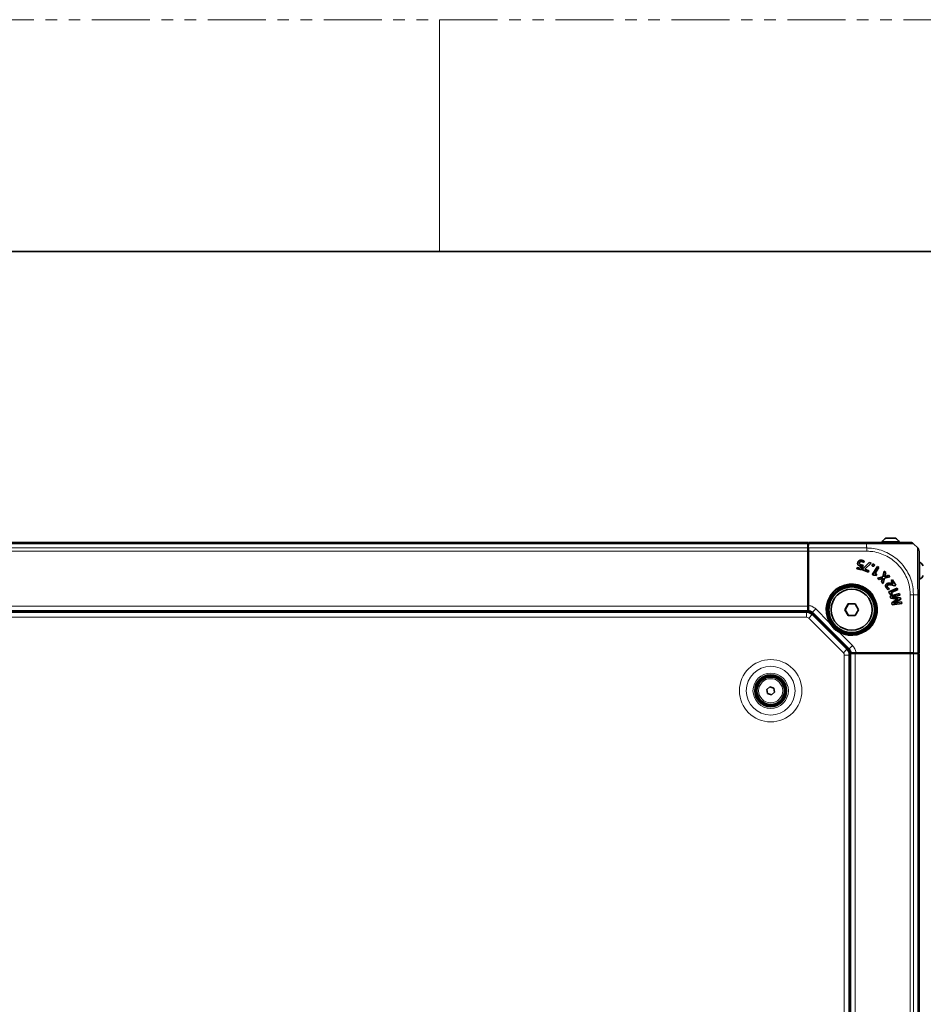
# Model space of a CAD drawing. Header units: millimetres. Extents: x 0 to 1118, y 0 to 864.
# Tile 290 of 339: x 792 to 891, y 756 to 864. Entities that reach past the tile are written whole.
import ezdxf

# ---------------------------------------------------------------- set-up
doc = ezdxf.new("R2010")
doc.units = ezdxf.units.MM
doc.linetypes.add('PHANTOM', pattern=[12.7, 6.35, -1.27, 1.27, -1.27, 1.27, -1.27])

msp = doc.modelspace()

# ---------------------------------------------------------------- linework, layer by layer
at = {"color": 7, "linetype": 'PHANTOM', "lineweight": 18}
msp.add_line((0, 863.6), (1117.6, 863.6), dxfattribs=at)
at = {"color": 7, "linetype": 'Continuous', "lineweight": 18}
for p, q in [((838.2, 863.6), (838.2, 838.2)), ((694.6262, 806.1622), (878.5512, 806.1622)), ((884.9636, 806.1622), (878.5942, 806.1622)), ((884.9637, 805.866), (884.9637, 806.1622)), ((694.6262, 805.7051), (878.5512, 805.7051)), ((694.6262, 805.3516), (878.5512, 805.3516)), ((878.5512, 805.4917), (878.5863, 805.4917)), ((878.5863, 805.2329), (878.5512, 805.2329)), ((878.6012, 799.2402), (878.6012, 805.7051)), ((878.6161, 805.7051), (884.9916, 805.7051)), ((884.9891, 805.3516), (878.6186, 805.3516)), ((886.5656, 802.3246), (886.5662, 802.3225)), ((886.6922, 802.1993), (886.6901, 802.2)), ((887, 802.7765), (887.0021, 802.7759)), ((887.1486, 802.6295), (887.1479, 802.6316)), ((887.9132, 801.6087), (887.9127, 801.6066)), ((888.1899, 800.2771), (888.1901, 800.2793)), ((888.1958, 800.429), (888.1964, 800.4269)), ((888.2951, 799.85), (888.2962, 799.8481)), ((888.3636, 799.7297), (888.3632, 799.7318)), ((889.7566, 794.2136), (889.7566, 800.5841)), ((890.1101, 800.5866), (890.1101, 794.2111)), ((890.271, 800.5587), (890.5672, 800.5587)), ((890.5672, 794.1893), (890.5672, 800.5586)), ((694.6262, 799.3087), (878.5512, 799.3087)), ((694.6262, 798.6837), (878.5512, 798.6837)), ((878.3784, 798.1212), (878.3784, 798.6712)), ((878.6012, 799.1354), (878.6012, 799.2402)), ((879.0495, 798.675), (879.0107, 798.5991)), ((879.4022, 799.0277), (879.0495, 798.675)), ((883.08, 794.6445), (879.0495, 798.675)), ((879.4022, 799.0277), (880.8411, 797.5888)), ((694.799, 798.1212), (878.3784, 798.1212)), ((878.6259, 798.0187), (879.0148, 798.4076)), ((878.6259, 798.0187), (882.4237, 794.2209)), ((880.8851, 797.6125), (880.8411, 797.5888)), ((881.9938, 796.4361), (882.0175, 796.4801)), ((881.9938, 796.4361), (883.4327, 794.9972)), ((882.4237, 794.2209), (882.8126, 794.6098)), ((883.0041, 794.6057), (883.08, 794.6445)), ((883.4327, 794.9972), (883.08, 794.6445)), ((882.5262, 793.9734), (882.5262, 659.894)), ((882.5262, 793.9734), (883.0762, 793.9734)), ((883.0887, 794.1462), (883.0887, 659.7212)), ((883.6452, 794.1962), (883.5404, 794.1962)), ((890.1101, 794.1962), (883.6452, 794.1962)), ((883.7137, 794.1462), (883.7137, 659.7212)), ((889.7566, 794.1462), (889.7566, 659.7212)), ((890.1101, 794.1462), (890.1101, 659.7212)), ((890.5672, 794.1462), (890.5672, 659.7212))]:
    msp.add_line(p, q, dxfattribs=at)
at = {"color": 7, "linetype": 'Continuous', "lineweight": 35}
for p, q in [((12.7, 838.2), (1104.9, 838.2)), ((694.6262, 806.3087), (878.5512, 806.3087)), ((878.5512, 806.3087), (878.5512, 806.1622)), ((878.5512, 806.1622), (878.5512, 805.7051)), ((878.5863, 805.7051), (878.5942, 806.1622)), ((878.6004, 806.3087), (884.9631, 806.3087)), ((886.6737, 806.3737), (886.6737, 806.2787)), ((887.9473, 806.3737), (886.6737, 806.3737)), ((887.8004, 806.7787), (887.0834, 806.7787)), ((888.1389, 806.7787), (887.8004, 806.7787)), ((888.5487, 806.3737), (887.9473, 806.3737)), ((888.5487, 806.2787), (888.5487, 806.3737)), ((890.1101, 806.1623), (890.5673, 805.7051)), ((878.5512, 805.7051), (878.5512, 805.3516)), ((878.5512, 805.3516), (878.5512, 799.3087)), ((878.5863, 805.2212), (878.5512, 805.2212)), ((878.5863, 805.7051), (878.6012, 805.7051)), ((878.5863, 799.2402), (878.5863, 805.7051)), ((878.6012, 805.7051), (878.6161, 805.7051)), ((878.6161, 799.2402), (878.6161, 805.7051)), ((878.6186, 799.3891), (878.6186, 805.3516)), ((878.5863, 804.4712), (878.5512, 804.4712)), ((878.5512, 804.1587), (878.5863, 804.1587)), ((883.9978, 804.0881), (883.9956, 804.0885)), ((884.1902, 804.0654), (884.1924, 804.0649)), ((884.4451, 804.2085), (884.4447, 804.2063)), ((884.467, 804.3548), (884.4674, 804.357)), ((885.2692, 804.1074), (884.5624, 803.4083)), ((885.2697, 804.1049), (884.5643, 803.4071)), ((884.654, 804.1151), (884.7181, 804.2469)), ((884.6548, 804.1117), (884.7208, 804.2475)), ((884.7673, 803.3776), (885.4572, 804.0381)), ((884.7691, 803.3764), (885.4612, 804.039)), ((885.4612, 804.039), (885.2692, 804.1074)), ((885.2697, 804.1049), (885.2692, 804.1074)), ((885.4572, 804.0381), (885.2697, 804.1049)), ((885.4572, 804.0381), (885.4612, 804.039)), ((885.7526, 803.9304), (885.7543, 803.932)), ((885.7526, 803.9304), (885.7526, 803.9304)), ((885.7543, 803.932), (885.7543, 803.9321)), ((890.7787, 804.1437), (890.6837, 804.1437)), ((890.7787, 802.5648), (890.7787, 804.1437)), ((878.5863, 803.6587), (878.5512, 803.6587)), ((883.9288, 803.568), (883.8986, 803.4109)), ((883.9011, 803.4127), (883.8986, 803.4109)), ((883.8986, 803.4109), (884.416, 803.3113)), ((883.9305, 803.5654), (883.9011, 803.4127)), ((883.9011, 803.4127), (884.4145, 803.3138)), ((884.3138, 803.4939), (883.9288, 803.568)), ((883.9305, 803.5654), (883.9288, 803.568)), ((884.3152, 803.4914), (883.9305, 803.5654)), ((884.0791, 803.8108), (884.0776, 803.8092)), ((884.3087, 803.6997), (884.3083, 803.6976)), ((884.3816, 803.6883), (884.3138, 803.4939)), ((884.3152, 803.4914), (884.3138, 803.4939)), ((884.3846, 803.6902), (884.3152, 803.4914)), ((884.3846, 803.6902), (884.3816, 803.6883)), ((884.4145, 803.3138), (884.5765, 803.8016)), ((884.4145, 803.3138), (884.416, 803.3113)), ((884.416, 803.3113), (884.5794, 803.8036)), ((884.4402, 803.8186), (884.4406, 803.8208)), ((884.5624, 803.4083), (884.5209, 803.2916)), ((884.5236, 803.2929), (884.5209, 803.2916)), ((884.5209, 803.2916), (885.1666, 803.0617)), ((884.5643, 803.4071), (884.5236, 803.2929)), ((884.5236, 803.2929), (885.1653, 803.0645)), ((884.5643, 803.4071), (884.5624, 803.4083)), ((884.7653, 803.3721), (884.7673, 803.3776)), ((884.7653, 803.3721), (884.7681, 803.3734)), ((885.2174, 803.2111), (884.7653, 803.3721)), ((884.7673, 803.3776), (884.7691, 803.3764)), ((884.7681, 803.3734), (884.7691, 803.3764)), ((885.2202, 803.2124), (884.7681, 803.3734)), ((885.1653, 803.0645), (885.2174, 803.2111)), ((885.1653, 803.0645), (885.1666, 803.0617)), ((885.1666, 803.0617), (885.2202, 803.2124)), ((885.2174, 803.2111), (885.2202, 803.2124)), ((885.595, 803.8718), (885.593, 803.8727)), ((886.1678, 803.677), (885.6247, 802.8146)), ((886.1685, 803.674), (885.6277, 802.8153)), ((885.647, 803.7111), (885.6461, 803.7091)), ((885.8055, 803.7695), (885.8074, 803.7686)), ((885.8723, 802.8618), (886.3227, 803.5769)), ((885.8723, 802.8618), (885.8753, 802.8625)), ((885.8772, 802.8587), (885.8723, 802.8618)), ((885.8753, 802.8625), (886.3257, 803.5776)), ((885.878, 802.8608), (885.8753, 802.8625)), ((885.8772, 802.8587), (885.878, 802.8608)), ((886.083, 802.839), (885.8772, 802.8587)), ((886.086, 802.841), (885.878, 802.8608)), ((886.0346, 802.7024), (886.083, 802.839)), ((886.0361, 802.7), (886.086, 802.841)), ((886.083, 802.839), (886.086, 802.841)), ((886.3257, 803.5776), (886.1678, 803.677)), ((886.1685, 803.674), (886.1678, 803.677)), ((886.3227, 803.5769), (886.1685, 803.674)), ((886.3227, 803.5769), (886.3257, 803.5776)), ((886.9101, 803.1626), (886.758, 802.5519)), ((886.9113, 803.1584), (886.7598, 802.5502)), ((887.0684, 803.006), (886.9101, 803.1626)), ((886.9113, 803.1584), (886.9101, 803.1626)), ((887.0659, 803.0054), (886.9113, 803.1584)), ((887, 802.7765), (887.0659, 803.0054)), ((887.0021, 802.7759), (887.0684, 803.006)), ((887.0659, 803.0054), (887.0684, 803.006)), ((885.6277, 802.8153), (885.6247, 802.8146)), ((885.6247, 802.8146), (885.7613, 802.7286)), ((885.6277, 802.8153), (885.7621, 802.7307)), ((885.7621, 802.7307), (885.7613, 802.7286)), ((885.7613, 802.7286), (886.0361, 802.7)), ((885.7621, 802.7307), (886.0346, 802.7024)), ((886.0346, 802.7024), (886.0361, 802.7)), ((886.758, 802.5519), (886.1755, 802.4025)), ((886.1755, 802.4025), (886.3327, 802.247)), ((886.1798, 802.4014), (886.1755, 802.4025)), ((886.7598, 802.5502), (886.1798, 802.4014)), ((886.1798, 802.4014), (886.3333, 802.2495)), ((886.3327, 802.247), (886.5662, 802.3225)), ((886.3333, 802.2495), (886.3327, 802.247)), ((886.3333, 802.2495), (886.5656, 802.3246)), ((886.6901, 802.2), (886.618, 801.9646)), ((886.6205, 801.9652), (886.618, 801.9646)), ((886.618, 801.9646), (886.7752, 801.8091)), ((886.6922, 802.1993), (886.6205, 801.9652)), ((886.6205, 801.9652), (886.774, 801.8133)), ((886.7505, 802.3924), (886.75, 802.3899)), ((886.75, 802.3899), (886.7522, 802.3878)), ((886.7505, 802.3924), (886.7547, 802.3884)), ((886.7547, 802.3884), (886.7522, 802.3878)), ((886.7598, 802.5502), (886.758, 802.5519)), ((886.774, 801.8133), (886.9267, 802.3938)), ((886.774, 801.8133), (886.7752, 801.8091)), ((886.7752, 801.8091), (886.9285, 802.392)), ((886.9267, 802.3938), (887.5233, 802.5526)), ((886.9267, 802.3938), (886.9285, 802.392)), ((886.9285, 802.392), (887.5276, 802.5515)), ((886.934, 802.5601), (886.9365, 802.5606)), ((886.9394, 802.5546), (886.934, 802.5601)), ((886.9399, 802.5571), (886.9365, 802.5606)), ((886.9394, 802.5546), (886.9399, 802.5571)), ((887.3704, 802.7071), (887.1479, 802.6316)), ((887.3698, 802.7046), (887.1486, 802.6295)), ((887.1984, 801.7946), (887.1972, 801.7965)), ((887.3698, 802.7046), (887.3704, 802.7071)), ((887.5233, 802.5526), (887.3698, 802.7046)), ((887.5276, 802.5515), (887.3704, 802.7071)), ((887.5233, 802.5526), (887.5276, 802.5515)), ((887.7959, 802.2105), (887.6614, 802.1238)), ((887.6614, 802.1238), (887.8882, 801.7719)), ((887.6644, 802.1232), (887.6614, 802.1238)), ((887.7952, 802.2075), (887.6644, 802.1232)), ((887.6644, 802.1232), (887.8912, 801.7713)), ((887.772, 801.8016), (887.7726, 801.8037)), ((887.8859, 801.7678), (887.772, 801.8016)), ((887.8856, 801.7702), (887.7726, 801.8037)), ((887.7952, 802.2075), (887.7959, 802.2105)), ((888.1674, 801.6299), (887.7952, 802.2075)), ((888.1704, 801.6292), (887.7959, 802.2105)), ((887.8882, 801.7719), (887.8856, 801.7702)), ((887.8859, 801.7678), (887.8856, 801.7702)), ((887.8912, 801.7713), (887.8859, 801.7678)), ((887.8912, 801.7713), (887.8882, 801.7719)), ((890.6837, 802.2687), (890.7787, 802.2687)), ((890.7787, 802.2687), (890.7787, 802.5648)), ((883.3012, 801.5712), (883.3387, 801.5712)), ((883.4262, 801.566), (883.4262, 801.7023)), ((887.1212, 801.3482), (887.1194, 801.347)), ((887.2705, 801.398), (887.2723, 801.3992)), ((887.3163, 801.6463), (887.3175, 801.6445)), ((887.3765, 801.1431), (887.458, 801.2607)), ((887.3774, 801.1405), (887.4614, 801.2618)), ((888.3235, 801.3121), (887.3931, 800.896)), ((887.3931, 800.896), (887.4591, 800.7485)), ((887.396, 800.8949), (887.3931, 800.896)), ((888.3224, 801.3092), (887.396, 800.8949)), ((887.396, 800.8949), (887.4609, 800.7499)), ((887.4609, 800.7499), (887.4591, 800.7485)), ((887.4591, 800.7485), (887.6719, 800.5723)), ((887.4609, 800.7499), (887.6719, 800.5751)), ((888.5695, 800.7274), (887.5534, 800.43)), ((888.5679, 800.7246), (887.556, 800.4285)), ((887.6253, 800.7978), (888.3968, 801.1429)), ((887.6277, 800.7925), (887.6253, 800.7978)), ((887.6253, 800.7978), (887.6282, 800.7967)), ((887.6277, 800.7925), (887.6295, 800.7938)), ((887.788, 800.662), (887.6277, 800.7925)), ((887.6282, 800.7967), (888.3997, 801.1418)), ((887.6295, 800.7938), (887.6282, 800.7967)), ((887.7915, 800.6619), (887.6295, 800.7938)), ((887.9127, 801.6066), (888.0716, 801.5655)), ((887.9132, 801.6087), (888.0712, 801.5679)), ((888.0712, 801.5679), (888.1674, 801.6299)), ((888.0712, 801.5679), (888.0716, 801.5655)), ((888.0716, 801.5655), (888.1704, 801.6292)), ((888.1674, 801.6299), (888.1704, 801.6292)), ((888.3224, 801.3092), (888.3235, 801.3121)), ((888.3968, 801.1429), (888.3224, 801.3092)), ((888.3997, 801.1418), (888.3235, 801.3121)), ((888.3968, 801.1429), (888.3997, 801.1418)), ((888.5679, 800.7246), (888.5695, 800.7274)), ((888.6092, 800.5455), (888.5679, 800.7246)), ((888.6118, 800.544), (888.5695, 800.7274)), ((878.5863, 799.9561), (878.5512, 799.9912)), ((887.5534, 800.43), (887.6099, 800.1855)), ((887.556, 800.4285), (887.5534, 800.43)), ((887.556, 800.4285), (887.6116, 800.1875)), ((887.6116, 800.1875), (887.6099, 800.1855)), ((887.6099, 800.1855), (888.0552, 800.1387)), ((887.6116, 800.1875), (888.0554, 800.1409)), ((887.6719, 800.5751), (887.788, 800.662)), ((887.6719, 800.5723), (887.7915, 800.6619)), ((887.6719, 800.5751), (887.6719, 800.5723)), ((888.1033, 799.9373), (887.7203, 799.7073)), ((887.7203, 799.7073), (887.7774, 799.4598)), ((887.7228, 799.7062), (887.7203, 799.7073)), ((888.1044, 799.9354), (887.7228, 799.7062)), ((887.7228, 799.7062), (887.7791, 799.4622)), ((887.766, 800.3082), (887.764, 800.3167)), ((887.764, 800.3167), (887.7666, 800.3151)), ((887.766, 800.3082), (887.7677, 800.3103)), ((887.7677, 800.3103), (887.7666, 800.3151)), ((887.7774, 799.4598), (888.8231, 799.6288)), ((887.7791, 799.4622), (888.8205, 799.6306)), ((887.788, 800.662), (887.7915, 800.6619)), ((887.9171, 799.6531), (887.9198, 799.652)), ((887.9191, 799.6463), (887.9171, 799.6531)), ((887.9191, 799.6463), (887.9207, 799.6488)), ((887.9207, 799.6488), (887.9198, 799.652)), ((888.0554, 800.1409), (888.0552, 800.1387)), ((888.1044, 799.9354), (888.1033, 799.9373)), ((888.6691, 800.2305), (888.1899, 800.2771)), ((888.6708, 800.2325), (888.1901, 800.2793)), ((888.1958, 800.429), (888.6092, 800.5455)), ((888.1964, 800.4269), (888.6118, 800.544)), ((888.2951, 799.85), (888.7019, 800.0885)), ((888.2962, 799.8481), (888.7044, 800.0874)), ((888.7826, 799.8045), (888.3632, 799.7318)), ((888.7809, 799.802), (888.3636, 799.7297)), ((888.4398, 800.1212), (888.438, 800.119)), ((888.438, 800.119), (888.439, 800.1146)), ((888.4415, 800.1134), (888.439, 800.1146)), ((888.4398, 800.1212), (888.4415, 800.1134)), ((888.6092, 800.5455), (888.6118, 800.544)), ((888.6691, 800.2305), (888.6708, 800.2325)), ((888.7019, 800.0885), (888.6691, 800.2305)), ((888.7044, 800.0874), (888.6708, 800.2325)), ((888.7019, 800.0885), (888.7044, 800.0874)), ((888.7809, 799.802), (888.7826, 799.8045)), ((888.8205, 799.6306), (888.7809, 799.802)), ((888.8231, 799.6288), (888.7826, 799.8045)), ((888.8205, 799.6306), (888.8231, 799.6288)), ((890.7137, 800.5581), (890.7137, 794.1954)), ((694.6262, 798.8087), (878.5512, 798.8087)), ((694.799, 798.6712), (878.3784, 798.6712)), ((878.5512, 799.3087), (878.5512, 798.8087)), ((878.5512, 798.8087), (878.5512, 798.7361)), ((878.5512, 798.7361), (878.6121, 798.6752)), ((878.5512, 798.6544), (878.5512, 798.7361)), ((878.6012, 799.2402), (878.5863, 799.2402)), ((878.6012, 799.1354), (878.5863, 799.2402)), ((878.5903, 799.0587), (878.6012, 799.1354)), ((878.5903, 798.8104), (878.5903, 799.0587)), ((878.6105, 798.8887), (878.5903, 798.8104)), ((878.6012, 798.8087), (878.5903, 798.8104)), ((878.6012, 799.1354), (878.6161, 799.2402)), ((878.6012, 799.2402), (878.6161, 799.2402)), ((878.6121, 798.8068), (878.6012, 798.8087)), ((878.6121, 798.6403), (878.6121, 798.8068)), ((883.0041, 794.6057), (879.0107, 798.5991)), ((882.969, 799.5739), (882.5994, 798.9337)), ((882.5994, 798.9337), (882.969, 798.2934)), ((882.6095, 798.9337), (882.5994, 798.9337)), ((882.9741, 799.5652), (882.6095, 798.9337)), ((882.6095, 798.9337), (882.9741, 798.3022)), ((883.7083, 799.5739), (882.969, 799.5739)), ((882.9741, 799.5652), (882.969, 799.5739)), ((883.7033, 799.5652), (882.9741, 799.5652)), ((883.7033, 799.5652), (883.7083, 799.5739)), ((884.0679, 798.9337), (883.7033, 799.5652)), ((883.7033, 798.3022), (884.0679, 798.9337)), ((884.0779, 798.9337), (883.7083, 799.5739)), ((883.7083, 798.2934), (884.0779, 798.9337)), ((884.0679, 798.9337), (884.0779, 798.9337)), ((886.1073, 799.0212), (885.957, 799.0212)), ((885.9762, 798.9337), (885.9762, 798.8962)), ((887.7791, 799.4622), (887.7774, 799.4598)), ((879.0148, 798.4076), (882.8126, 794.6098)), ((881.4737, 797.0687), (880.875, 797.6673)), ((882.9741, 798.3022), (882.969, 798.2934)), ((882.969, 798.2934), (883.7083, 798.2934)), ((882.9741, 798.3022), (883.7033, 798.3022)), ((883.7033, 798.3022), (883.7083, 798.2934)), ((882.0723, 796.47), (881.4737, 797.0687)), ((883.0453, 794.2071), (883.2118, 794.2071)), ((883.0802, 794.2071), (883.1411, 794.1462)), ((883.2137, 794.1962), (883.2118, 794.2071)), ((883.2937, 794.2055), (883.2154, 794.1853)), ((883.6452, 794.2111), (883.5404, 794.1962)), ((890.1101, 794.2111), (883.6452, 794.2111)), ((883.6452, 794.1962), (883.6452, 794.2111)), ((883.7941, 794.2136), (889.7566, 794.2136)), ((890.1101, 794.2111), (890.1101, 794.1962)), ((883.1411, 794.1462), (883.0594, 794.1462)), ((883.0762, 793.9734), (883.0762, 659.894)), ((883.1411, 794.1462), (883.2137, 794.1462)), ((883.2137, 794.1962), (883.2154, 794.1853)), ((883.2137, 794.1462), (883.2137, 659.7212)), ((883.7137, 794.1462), (883.2137, 794.1462)), ((883.4637, 794.1853), (883.2154, 794.1853)), ((883.5404, 794.1962), (883.4637, 794.1853)), ((883.6452, 794.1813), (883.5404, 794.1962)), ((883.6452, 794.1962), (883.6452, 794.1813)), ((890.1101, 794.1813), (883.6452, 794.1813)), ((889.7566, 794.1462), (883.7137, 794.1462)), ((884.3962, 794.1462), (884.3611, 794.1813)), ((888.0637, 794.1462), (888.0637, 794.1813)), ((888.5637, 794.1813), (888.5637, 794.1462)), ((890.1101, 794.1462), (889.7566, 794.1462)), ((890.1101, 794.1962), (890.1101, 794.1813)), ((890.1101, 794.1813), (890.5672, 794.1893)), ((890.5672, 794.1462), (890.1101, 794.1462)), ((890.7137, 794.1462), (890.5672, 794.1462)), ((890.7137, 794.1462), (890.7137, 659.7212)), ((874.0409, 790.2054), (874.3793, 790.4981)), ((874.1253, 789.7659), (874.0409, 790.2054)), ((874.3793, 790.4981), (874.8021, 790.3514)), ((874.8864, 789.912), (874.548, 789.6192)), ((874.8021, 790.3514), (874.8864, 789.912)), ((874.548, 789.6192), (874.1253, 789.7659))]:
    msp.add_line(p, q, dxfattribs=at)
at = {"color": 7, "linetype": 'Continuous', "lineweight": 35, "flags": 128}
for points in [[(884.654, 804.1151), (884.6544, 804.1134), (884.6548, 804.1117)], [(884.7181, 804.2469), (884.7194, 804.2472), (884.7208, 804.2475)], [(885.7526, 803.9304), (885.7532, 803.9311), (885.7537, 803.9316), (885.7543, 803.9321)], [(884.5765, 803.8016), (884.5779, 803.8026), (884.5794, 803.8036)], [(882.7874, 801.6483), (882.9598, 801.6048), (883.3012, 801.5712)], [(887.3765, 801.1431), (887.3769, 801.1418), (887.3774, 801.1405)], [(887.458, 801.2607), (887.4597, 801.2613), (887.4614, 801.2618)], [(885.9762, 798.8962), (886.0098, 798.5548), (886.0533, 798.3824)]]:
    msp.add_lwpolyline(points, dxfattribs=at)
at = {"color": 7, "linetype": 'Continuous', "lineweight": 35}
for centre, radius in [((883.3387, 798.9337), 2.6375), ((883.3387, 798.9337), 2.5125), ((883.3387, 798.9337), 2.5), ((883.3387, 798.9337), 2.25), ((874.4637, 790.0587), 1.75), ((874.4637, 790.0587), 1.6875), ((874.4637, 790.0587), 1.575), ((874.4637, 790.0587), 1.5)]:
    msp.add_circle(centre, radius, dxfattribs=at)
at = {"color": 7, "linetype": 'Continuous', "lineweight": 18}
for radius in [3.4165, 2.677, 1.9375, 1.3179]:
    msp.add_circle((874.4637, 790.0587), radius, dxfattribs=at)
at = {"color": 7, "linetype": 'Continuous', "lineweight": 35}
for centre, radius, start, end in [((887.6112, 805.835), 1.0812, 119.216202, 150.117852), ((887.6112, 805.835), 1.0813, 29.882148, 60.783798), ((890.24, 803.2062), 1.0812, 29.216202, 60.117852), ((890.24, 803.2062), 1.0813, 299.882148, 330.783798), ((883.3387, 798.9337), 2.77, 235.455877, 214.544123), ((878.3784, 797.7712), 0.9, 45, 90), ((883.3387, 798.9337), 2.77, 214.544123, 235.455877), ((882.1762, 793.9734), 0.9, 0, 45)]:
    msp.add_arc(centre, radius, start, end, dxfattribs=at)
at = {"color": 7, "linetype": 'Continuous', "lineweight": 18}
for centre, radius, start, end in [((883.3387, 798.9337), 2.8366, 241.699714, 208.300286), ((883.3387, 798.9337), 2.7866, 241.699714, 208.300286), ((878.3784, 797.7712), 0.35, 45, 90), ((882.1762, 793.9734), 0.35, 0, 45)]:
    msp.add_arc(centre, radius, start, end, dxfattribs=at)
at = {"color": 7, "linetype": 'Continuous', "lineweight": 35}
for centre, major_axis, start_param, end_param in [((878.6004, 805.8087), (0, 0.5), 0, 0.78539816), ((878.6099, 805.3516), (0, 0.5), 4.71238898, 5.49778714), ((889.7566, 794.2049), (0.5, 0), 0.78539816, 1.57079633), ((890.2137, 794.1954), (0.5, 0), 5.49778714, 6.28318531)]:
    msp.add_ellipse(centre, major_axis=major_axis, ratio=0.01745506, start_param=start_param, end_param=end_param, dxfattribs=at)
for points, knots in [([(884.9631, 806.3087), (885.3609, 806.3087), (886.0416, 806.3087), (886.9504, 806.3087), (887.6951, 806.3087), (888.3464, 806.3087), (888.8868, 806.3087), (889.3075, 806.3087), (889.5983, 806.3087), (889.7384, 806.3087), (889.7515, 806.3087), (889.7564, 806.3087)], [0, 0, 0, 0, 0.15841279, 0.2711139, 0.38383541, 0.4991898, 0.60833336, 0.71747761, 0.826751, 0.93600435, 1, 1, 1, 1]), ([(890.7137, 805.3514), (890.7137, 805.3412), (890.7137, 805.3208), (890.7137, 805.1526), (890.7137, 804.8609), (890.7137, 804.4463), (890.7137, 803.932), (890.7137, 803.3284), (890.7137, 802.6247), (890.7137, 801.8591), (890.7137, 801.1601), (890.7137, 800.7232), (890.7137, 800.5581)], [0, 0, 0, 0, 0.09291466, 0.185815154, 0.294477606, 0.403162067, 0.500201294, 0.608625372, 0.717044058, 0.825568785, 0.934080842, 1, 1, 1, 1]), ([(883.9956, 804.0885), (883.9922, 804.0636), (883.9842, 804.0067), (884.0006, 803.9171), (884.038, 803.8487), (884.0691, 803.8177), (884.0776, 803.8092)], [0, 0, 0, 0, 0.247593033, 0.566284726, 0.881741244, 1, 1, 1, 1]), ([(883.9978, 804.0881), (883.9943, 804.0632), (883.9864, 804.0065), (884.0029, 803.9175), (884.04, 803.8497), (884.0708, 803.8191), (884.0791, 803.8108)], [0, 0, 0, 0, 0.24938637, 0.56801936, 0.8834066, 1, 1, 1, 1]), ([(884.4674, 804.357), (884.3962, 804.3636), (884.2837, 804.3741), (884.141, 804.3126), (884.05, 804.2306), (884.0094, 804.1473), (883.9981, 804.099), (883.9956, 804.0885)], [0, 0, 0, 0, 0.34885313, 0.55093203, 0.75333106, 0.94633285, 1, 1, 1, 1]), ([(884.467, 804.3548), (884.3962, 804.3615), (884.2844, 804.3719), (884.1425, 804.3109), (884.0519, 804.2295), (884.0115, 804.1466), (884.0002, 804.0986), (883.9978, 804.0881)], [0, 0, 0, 0, 0.34884705, 0.55087161, 0.75322015, 0.94623166, 1, 1, 1, 1]), ([(884.4402, 803.8186), (884.3895, 803.8307), (884.3175, 803.8478), (884.2377, 803.9018), (884.1984, 803.9539), (884.1829, 804.0124), (884.188, 804.0491), (884.1902, 804.0654)], [0, 0, 0, 0, 0.3912078, 0.55537824, 0.7206768, 0.8760478, 1, 1, 1, 1]), ([(884.4406, 803.8208), (884.3901, 803.8328), (884.3185, 803.8498), (884.2394, 803.9034), (884.2005, 803.9547), (884.1851, 804.0126), (884.1901, 804.0488), (884.1924, 804.0649)], [0, 0, 0, 0, 0.39340457, 0.55678714, 0.72129225, 0.87622271, 1, 1, 1, 1]), ([(884.1902, 804.0654), (884.1976, 804.0889), (884.2102, 804.1296), (884.2523, 804.1747), (884.3083, 804.2035), (884.3749, 804.2179), (884.4234, 804.2114), (884.4451, 804.2085)], [0, 0, 0, 0, 0.22418867, 0.38777997, 0.55119707, 0.79944335, 1, 1, 1, 1]), ([(884.1924, 804.0649), (884.1997, 804.0885), (884.2123, 804.129), (884.2543, 804.1735), (884.3099, 804.2017), (884.3756, 804.2157), (884.4235, 804.2092), (884.4447, 804.2063)], [0, 0, 0, 0, 0.22660276, 0.3896557, 0.55248466, 0.80170684, 1, 1, 1, 1]), ([(884.4447, 804.2063), (884.4691, 804.2004), (884.5186, 804.1883), (884.5897, 804.1562), (884.6329, 804.1266), (884.6548, 804.1117)], [0, 0, 0, 0, 0.323521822, 0.657860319, 1, 1, 1, 1]), ([(884.4451, 804.2085), (884.4695, 804.2025), (884.5188, 804.1905), (884.5894, 804.1588), (884.6323, 804.1297), (884.654, 804.1151)], [0, 0, 0, 0, 0.32582707, 0.65916097, 1, 1, 1, 1]), ([(884.7181, 804.2469), (884.6987, 804.2607), (884.6599, 804.2884), (884.5763, 804.3277), (884.5101, 804.3441), (884.467, 804.3548)], [0, 0, 0, 0, 0.25893628, 0.51738355, 1, 1, 1, 1]), ([(884.7208, 804.2475), (884.7011, 804.2617), (884.6618, 804.2899), (884.5773, 804.3297), (884.5106, 804.3462), (884.4674, 804.357)], [0, 0, 0, 0, 0.26085078, 0.52126996, 1, 1, 1, 1]), ([(885.7543, 803.9321), (885.7391, 803.9377), (885.7124, 803.9474), (885.6713, 803.9436), (885.637, 803.9277), (885.6101, 803.9027), (885.5983, 803.882), (885.593, 803.8727)], [0, 0, 0, 0, 0.24964704, 0.43883729, 0.62775809, 0.83382104, 1, 1, 1, 1]), ([(885.7526, 803.9304), (885.7374, 803.9359), (885.7109, 803.9454), (885.6705, 803.941), (885.637, 803.925), (885.6113, 803.9005), (885.5999, 803.8805), (885.595, 803.8718)], [0, 0, 0, 0, 0.255452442, 0.444137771, 0.63240267, 0.840094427, 1, 1, 1, 1]), ([(885.8055, 803.7695), (885.8115, 803.786), (885.822, 803.8145), (885.8175, 803.8581), (885.8015, 803.8931), (885.7771, 803.9164), (885.7595, 803.9265), (885.7526, 803.9304)], [0, 0, 0, 0, 0.27486746, 0.47645497, 0.67828942, 0.87371156, 1, 1, 1, 1]), ([(885.8074, 803.7686), (885.8135, 803.785), (885.8241, 803.8138), (885.8198, 803.8579), (885.8038, 803.8937), (885.7792, 803.9177), (885.7613, 803.9279), (885.7543, 803.932)], [0, 0, 0, 0, 0.27109458, 0.47405431, 0.6772857, 0.87404945, 1, 1, 1, 1]), ([(884.0776, 803.8092), (884.0953, 803.794), (884.1307, 803.7636), (884.2082, 803.7232), (884.2696, 803.7075), (884.3083, 803.6976)], [0, 0, 0, 0, 0.26921766, 0.5387715, 1, 1, 1, 1]), ([(884.0791, 803.8108), (884.0967, 803.7957), (884.1319, 803.7655), (884.209, 803.7253), (884.2701, 803.7096), (884.3087, 803.6997)], [0, 0, 0, 0, 0.268872, 0.53808034, 1, 1, 1, 1]), ([(884.3083, 803.6976), (884.3144, 803.6965), (884.3266, 803.6944), (884.3509, 803.6906), (884.3694, 803.6892), (884.3816, 803.6883)], [0, 0, 0, 0, 0.25028992, 0.50060717, 1, 1, 1, 1]), ([(884.3087, 803.6997), (884.3148, 803.6986), (884.327, 803.6965), (884.3457, 803.6937), (884.3649, 803.6917), (884.3781, 803.6907), (884.3846, 803.6902)], [0, 0, 0, 0, 0.24180241, 0.48363155, 0.74170098, 1, 1, 1, 1]), ([(884.5765, 803.8016), (884.5648, 803.8022), (884.5413, 803.8034), (884.4958, 803.8087), (884.4622, 803.8147), (884.4402, 803.8186)], [0, 0, 0, 0, 0.25583283, 0.51172251, 1, 1, 1, 1]), ([(884.5794, 803.8036), (884.5677, 803.8042), (884.5443, 803.8053), (884.4979, 803.8105), (884.4635, 803.8167), (884.4406, 803.8208)], [0, 0, 0, 0, 0.25114657, 0.50236372, 1, 1, 1, 1]), ([(885.593, 803.8727), (885.5868, 803.8561), (885.5761, 803.8275), (885.5796, 803.7839), (885.5952, 803.7496), (885.6191, 803.7245), (885.6378, 803.7138), (885.6461, 803.7091)], [0, 0, 0, 0, 0.27407628, 0.46958705, 0.66584719, 0.85149868, 1, 1, 1, 1]), ([(885.595, 803.8718), (885.5887, 803.8551), (885.5782, 803.8268), (885.582, 803.7837), (885.5974, 803.7502), (885.6209, 803.7259), (885.6391, 803.7156), (885.647, 803.7111)], [0, 0, 0, 0, 0.27917129, 0.47387938, 0.6693085, 0.85457765, 1, 1, 1, 1]), ([(885.6461, 803.7091), (885.6635, 803.7031), (885.6929, 803.6928), (885.7367, 803.7005), (885.7704, 803.7188), (885.7935, 803.7435), (885.8036, 803.7617), (885.8074, 803.7686)], [0, 0, 0, 0, 0.28373686, 0.47936417, 0.67497614, 0.87626559, 1, 1, 1, 1]), ([(885.647, 803.7111), (885.6645, 803.7051), (885.6937, 803.695), (885.7369, 803.7029), (885.7698, 803.7212), (885.7921, 803.7454), (885.8019, 803.763), (885.8055, 803.7695)], [0, 0, 0, 0, 0.28911165, 0.48436986, 0.67958572, 0.8812901, 1, 1, 1, 1]), ([(886.5656, 802.3246), (886.5893, 802.3325), (886.6324, 802.3467), (886.6938, 802.3698), (886.7316, 802.3849), (886.7505, 802.3924)], [0, 0, 0, 0, 0.38075816, 0.69030535, 1, 1, 1, 1]), ([(886.5662, 802.3225), (886.59, 802.3304), (886.6328, 802.3446), (886.6939, 802.3675), (886.7313, 802.3824), (886.75, 802.3899)], [0, 0, 0, 0, 0.38320347, 0.69152861, 1, 1, 1, 1]), ([(886.7522, 802.3878), (886.744, 802.3642), (886.7291, 802.3212), (886.7084, 802.2586), (886.6962, 802.2195), (886.6901, 802.2)], [0, 0, 0, 0, 0.37914199, 0.68954218, 1, 1, 1, 1]), ([(886.7547, 802.3884), (886.7465, 802.3648), (886.7316, 802.3216), (886.7107, 802.2586), (886.6984, 802.2191), (886.6922, 802.1993)], [0, 0, 0, 0, 0.37660994, 0.68827541, 1, 1, 1, 1]), ([(886.934, 802.5601), (886.9419, 802.5838), (886.9577, 802.6315), (886.9793, 802.7037), (886.9931, 802.7522), (887, 802.7765)], [0, 0, 0, 0, 0.33152175, 0.66571886, 1, 1, 1, 1]), ([(886.9365, 802.5606), (886.9444, 802.5844), (886.9601, 802.6319), (886.9815, 802.7037), (886.9952, 802.7518), (887.0021, 802.7759)], [0, 0, 0, 0, 0.33333648, 0.66662769, 1, 1, 1, 1]), ([(887.1486, 802.6295), (887.1249, 802.6217), (887.0778, 802.6062), (887.0076, 802.5825), (886.9621, 802.5639), (886.9394, 802.5546)], [0, 0, 0, 0, 0.337421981, 0.668483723, 1, 1, 1, 1]), ([(887.1479, 802.6316), (887.1242, 802.6238), (887.0773, 802.6083), (887.0075, 802.5847), (886.9625, 802.5663), (886.9399, 802.5571)], [0, 0, 0, 0, 0.33943573, 0.66949606, 1, 1, 1, 1]), ([(887.1972, 801.7965), (887.1627, 801.769), (887.0978, 801.7172), (887.0516, 801.606), (887.0515, 801.4899), (887.0851, 801.4058), (887.1127, 801.3583), (887.1194, 801.347)], [0, 0, 0, 0, 0.254989, 0.48026143, 0.67765442, 0.92277708, 1, 1, 1, 1]), ([(887.1984, 801.7946), (887.1642, 801.7674), (887.0997, 801.7159), (887.0538, 801.6056), (887.0537, 801.4902), (887.0871, 801.4066), (887.1146, 801.3595), (887.1212, 801.3482)], [0, 0, 0, 0, 0.25472234, 0.47994806, 0.67729437, 0.92266855, 1, 1, 1, 1]), ([(887.7726, 801.8037), (887.724, 801.8158), (887.6267, 801.8399), (887.478, 801.8608), (887.3274, 801.8607), (887.2394, 801.8173), (887.1972, 801.7965)], [0, 0, 0, 0, 0.25393017, 0.50811901, 0.76403734, 1, 1, 1, 1]), ([(887.772, 801.8016), (887.7234, 801.8137), (887.6261, 801.8378), (887.4774, 801.8587), (887.3274, 801.8584), (887.24, 801.8152), (887.1984, 801.7946)], [0, 0, 0, 0, 0.25470761, 0.50967604, 0.76641429, 1, 1, 1, 1]), ([(887.1194, 801.347), (887.139, 801.3199), (887.1912, 801.2479), (887.2827, 801.1774), (887.3558, 801.1489), (887.3774, 801.1405)], [0, 0, 0, 0, 0.29882136, 0.79387956, 1, 1, 1, 1]), ([(887.1212, 801.3482), (887.1408, 801.3212), (887.1927, 801.2495), (887.2833, 801.1796), (887.3556, 801.1513), (887.3765, 801.1431)], [0, 0, 0, 0, 0.30007674, 0.79744417, 1, 1, 1, 1]), ([(887.2705, 801.398), (887.2573, 801.4221), (887.2366, 801.4601), (887.2291, 801.52), (887.2431, 801.5699), (887.2723, 801.615), (887.3022, 801.6363), (887.3163, 801.6463)], [0, 0, 0, 0, 0.28522731, 0.45098958, 0.61771374, 0.81941146, 1, 1, 1, 1]), ([(887.2723, 801.3992), (887.2593, 801.423), (887.2388, 801.4606), (887.2313, 801.5197), (887.2451, 801.5689), (887.2739, 801.6135), (887.3034, 801.6345), (887.3175, 801.6445)], [0, 0, 0, 0, 0.28584713, 0.45102861, 0.61718531, 0.81866246, 1, 1, 1, 1]), ([(887.458, 801.2607), (887.4349, 801.2705), (887.3936, 801.2879), (887.3256, 801.3292), (887.2918, 801.3714), (887.2705, 801.398)], [0, 0, 0, 0, 0.31915782, 0.57045966, 1, 1, 1, 1]), ([(887.4614, 801.2618), (887.4383, 801.2714), (887.3966, 801.2887), (887.328, 801.3299), (887.2938, 801.3724), (887.2723, 801.3992)], [0, 0, 0, 0, 0.31714354, 0.57050014, 1, 1, 1, 1]), ([(887.3163, 801.6463), (887.3458, 801.66), (887.4175, 801.6933), (887.5508, 801.6867), (887.7191, 801.6581), (887.8411, 801.627), (887.9132, 801.6087)], [0, 0, 0, 0, 0.15760352, 0.38360185, 0.63558952, 1, 1, 1, 1]), ([(887.3175, 801.6445), (887.3467, 801.658), (887.418, 801.6911), (887.5505, 801.6845), (887.7185, 801.656), (887.8404, 801.625), (887.9127, 801.6066)], [0, 0, 0, 0, 0.156835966, 0.382214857, 0.633720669, 1, 1, 1, 1]), ([(887.764, 800.3167), (887.8128, 800.328), (887.9096, 800.3504), (888.0531, 800.3893), (888.1482, 800.4158), (888.1958, 800.429)], [0, 0, 0, 0, 0.33624345, 0.66809265, 1, 1, 1, 1]), ([(888.1899, 800.2771), (888.1402, 800.2822), (888.0448, 800.2921), (887.9034, 800.3024), (887.8118, 800.3063), (887.766, 800.3082)], [0, 0, 0, 0, 0.35287512, 0.67633982, 1, 1, 1, 1]), ([(887.7666, 800.3151), (887.8154, 800.3264), (887.9118, 800.3487), (888.0547, 800.3875), (888.1492, 800.4138), (888.1964, 800.4269)], [0, 0, 0, 0, 0.33781963, 0.66888192, 1, 1, 1, 1]), ([(888.1901, 800.2793), (888.1404, 800.2844), (888.0453, 800.2942), (887.9044, 800.3045), (887.8133, 800.3084), (887.7677, 800.3103)], [0, 0, 0, 0, 0.354154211, 0.676980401, 1, 1, 1, 1]), ([(887.9171, 799.6531), (887.9622, 799.6747), (888.0489, 799.7162), (888.1747, 799.7822), (888.255, 799.8274), (888.2951, 799.85)], [0, 0, 0, 0, 0.351939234, 0.67586293, 1, 1, 1, 1]), ([(888.3636, 799.7297), (888.3144, 799.7208), (888.2156, 799.7029), (888.0675, 799.6751), (887.9686, 799.6559), (887.9191, 799.6463)], [0, 0, 0, 0, 0.331774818, 0.665882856, 1, 1, 1, 1]), ([(887.9198, 799.652), (887.9649, 799.6736), (888.0512, 799.7149), (888.1766, 799.7808), (888.2563, 799.8256), (888.2962, 799.8481)], [0, 0, 0, 0, 0.35334565, 0.67656809, 1, 1, 1, 1]), ([(888.3632, 799.7318), (888.314, 799.7229), (888.2156, 799.7051), (888.068, 799.6774), (887.9698, 799.6584), (887.9207, 799.6488)], [0, 0, 0, 0, 0.333206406, 0.666598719, 1, 1, 1, 1]), ([(888.0552, 800.1387), (888.1051, 800.1346), (888.1937, 800.1274), (888.3214, 800.1219), (888.3991, 800.12), (888.438, 800.119)], [0, 0, 0, 0, 0.39131134, 0.69560048, 1, 1, 1, 1]), ([(888.0554, 800.1409), (888.1053, 800.1368), (888.1941, 800.1295), (888.3224, 800.124), (888.4007, 800.1221), (888.4398, 800.1212)], [0, 0, 0, 0, 0.38971507, 0.69480174, 1, 1, 1, 1]), ([(888.439, 800.1146), (888.3941, 800.0925), (888.315, 800.0534), (888.2034, 799.9937), (888.1367, 799.9561), (888.1033, 799.9373)], [0, 0, 0, 0, 0.39514412, 0.69750598, 1, 1, 1, 1]), ([(888.4415, 800.1134), (888.3966, 800.0913), (888.3172, 800.0521), (888.2051, 799.9921), (888.138, 799.9543), (888.1044, 799.9354)], [0, 0, 0, 0, 0.39354523, 0.69670505, 1, 1, 1, 1]), ([(878.6105, 798.8887), (878.6115, 798.898), (878.6134, 798.9166), (878.6159, 799.0124), (878.6177, 799.1463), (878.6185, 799.2803), (878.6186, 799.3628), (878.6186, 799.3891)], [0, 0, 0, 0, 0.22296652, 0.44590646, 0.66962143, 0.89461724, 1, 1, 1, 1]), ([(879.0107, 798.5991), (878.9507, 798.6502), (878.8336, 798.7499), (878.6847, 798.7881), (878.6121, 798.8068)], [0, 0, 0, 0, 0.51204708, 1, 1, 1, 1]), ([(883.2118, 794.2071), (883.1931, 794.2797), (883.1549, 794.4286), (883.0552, 794.5457), (883.0041, 794.6057)], [0, 0, 0, 0, 0.487970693, 1, 1, 1, 1]), ([(883.7941, 794.2136), (883.7375, 794.2135), (883.6244, 794.2133), (883.4737, 794.2118), (883.36, 794.2096), (883.3056, 794.2073), (883.2965, 794.2059), (883.2937, 794.2055)], [0, 0, 0, 0, 0.2256354, 0.45127556, 0.67670852, 0.90114065, 1, 1, 1, 1])]:
    msp.add_open_spline(points, degree=3, knots=knots, dxfattribs=at)
at = {"color": 7, "linetype": 'Continuous', "lineweight": 18}
for points in [[(884.9636, 806.1622), (884.9636, 806.1841), (884.9635, 806.2278), (884.9634, 806.2732), (884.9632, 806.3031), (884.9632, 806.3068), (884.9631, 806.3087)], [(884.9916, 805.7052), (884.9914, 805.6807), (884.991, 805.6318), (884.9904, 805.544), (884.9897, 805.4498), (884.9893, 805.3843), (884.9891, 805.3516)], [(890.1102, 800.5866), (890.0857, 800.5864), (890.0368, 800.586), (889.949, 800.5854), (889.8548, 800.5847), (889.7893, 800.5843), (889.7566, 800.5841)], [(890.5671, 800.5586), (890.589, 800.5586), (890.6327, 800.5585), (890.6782, 800.5584), (890.7081, 800.5582), (890.7118, 800.5582), (890.7137, 800.5581)]]:
    msp.add_open_spline(points, degree=3, dxfattribs=at)
for points, knots in [([(890.1099, 806.1622), (890.1047, 806.1622), (890.0905, 806.1623), (889.9467, 806.158), (889.6412, 806.1506), (889.1933, 806.1447), (888.6125, 806.1435), (887.9102, 806.1468), (887.1075, 806.1528), (886.1276, 806.1604), (885.391, 806.1615), (884.9636, 806.1621)], [0, 0, 0, 0, 0.06388085, 0.17158171, 0.28252468, 0.39004678, 0.50081488, 0.61621248, 0.72716863, 0.84168216, 1, 1, 1, 1]), ([(884.9916, 805.7052), (884.9908, 805.7184), (884.9881, 805.7627), (884.9816, 805.8146), (884.9701, 805.8544), (884.9652, 805.8636), (884.9638, 805.8655), (884.9636, 805.8659)], [0, 0, 0, 0, 0.2452024, 0.81753525, 0.96068243, 0.99215065, 1, 1, 1, 1]), ([(889.7566, 800.5841), (889.7304, 800.9521), (889.6849, 801.5906), (889.3822, 802.4534), (888.9687, 803.2276), (888.4111, 803.914), (887.7365, 804.483), (887.0314, 804.9018), (886.2647, 805.1912), (885.5737, 805.3311), (885.1453, 805.3461), (884.9891, 805.3516)], [0, 0, 0, 0, 0.14765208, 0.25620484, 0.36477639, 0.49958854, 0.60894218, 0.71829183, 0.82774187, 0.93717563, 1, 1, 1, 1]), ([(884.9916, 805.7052), (885.1592, 805.6993), (885.6153, 805.6834), (886.3591, 805.5387), (887.1816, 805.2335), (887.9474, 804.7875), (888.6745, 804.1764), (889.2727, 803.4365), (889.7143, 802.6022), (890.034, 801.6725), (890.0824, 800.982), (890.1102, 800.5866)], [0, 0, 0, 0, 0.06270516, 0.17057996, 0.28166503, 0.38942844, 0.50041679, 0.63526962, 0.74228445, 0.85242448, 1, 1, 1, 1]), ([(890.5671, 800.5586), (890.567, 800.7358), (890.567, 801.2012), (890.5635, 801.9537), (890.5573, 802.7752), (890.5515, 803.5399), (890.5486, 804.1913), (890.5495, 804.7441), (890.5547, 805.1876), (890.5618, 805.494), (890.5669, 805.6728), (890.5671, 805.6941), (890.5672, 805.7049)], [0, 0, 0, 0, 0.06579648, 0.17276068, 0.28289337, 0.38975699, 0.49979688, 0.59687078, 0.70394608, 0.81421132, 0.90612566, 1, 1, 1, 1]), ([(890.271, 800.5586), (890.2684, 800.5601), (890.2531, 800.569), (890.1988, 800.5789), (890.1477, 800.5833), (890.1102, 800.5866)], [0, 0, 0, 0, 0.051238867, 0.304552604, 1, 1, 1, 1]), ([(879.0495, 798.675), (878.984, 798.73), (878.8555, 798.838), (878.6911, 798.872), (878.6105, 798.8887)], [0, 0, 0, 0, 0.50936121, 1, 1, 1, 1]), ([(878.6186, 799.3891), (878.6313, 799.3879), (878.7829, 799.3744), (879.075, 799.2965), (879.293, 799.1174), (879.4022, 799.0277)], [0, 0, 0, 0, 0.043456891, 0.520805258, 1, 1, 1, 1]), ([(881.9938, 796.4361), (881.8628, 796.5104), (881.5966, 796.6615), (881.1791, 797.0325), (880.9695, 797.3774), (880.8411, 797.5888)], [0, 0, 0, 0, 0.272729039, 0.55423414, 1, 1, 1, 1]), ([(880.8851, 797.6125), (881.0147, 797.4063), (881.305, 796.9443), (881.7637, 796.6455), (882.0175, 796.4801)], [0, 0, 0, 0, 0.446490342, 1, 1, 1, 1]), ([(883.2937, 794.2055), (883.277, 794.2861), (883.243, 794.4505), (883.135, 794.579), (883.08, 794.6445)], [0, 0, 0, 0, 0.49062885, 1, 1, 1, 1]), ([(883.4327, 794.9972), (883.5221, 794.8885), (883.7008, 794.671), (883.7792, 794.379), (883.7929, 794.2268), (883.7941, 794.2136)], [0, 0, 0, 0, 0.47730129, 0.95460631, 1, 1, 1, 1])]:
    msp.add_open_spline(points, degree=3, knots=knots, dxfattribs=at)
at = {"color": 7, "linetype": 'Continuous', "lineweight": 35}
for points in [[(890.11, 806.1623), (890.0856, 806.1842), (890.0366, 806.2278), (889.9488, 806.2733), (889.8546, 806.3032), (889.7891, 806.3068), (889.7564, 806.3087)], [(890.5672, 805.7051), (890.5891, 805.6807), (890.6328, 805.6318), (890.6782, 805.544), (890.7081, 805.4498), (890.7118, 805.3843), (890.7137, 805.3516)]]:
    msp.add_open_spline(points, degree=3, dxfattribs=at)

doc.saveas('drawing.dxf')
